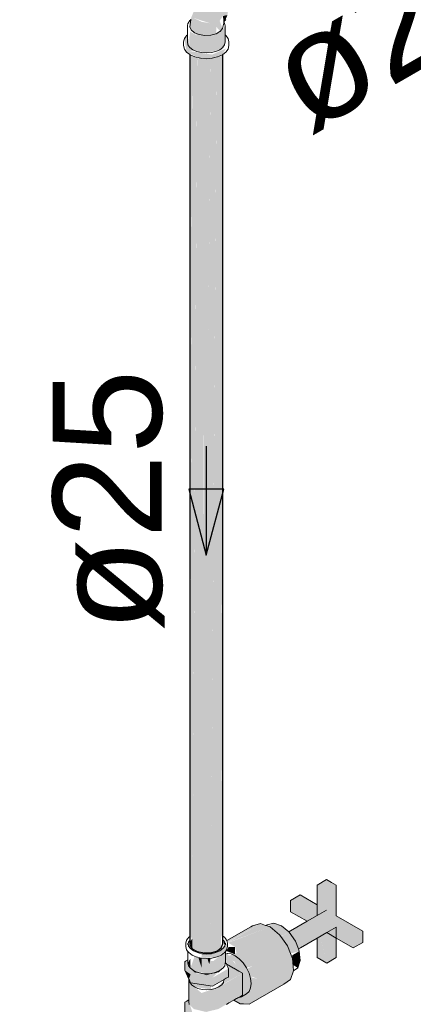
# Model space of a CAD drawing. Header units: millimetres. Extents: x 567 to 934, y -1 to 364.
# Tile 548 of 656: x 740.996 to 741.718, y 70.347 to 72.154. Entities that reach past the tile are written whole.
import ezdxf

# ---------------------------------------------------------------- set-up
doc = ezdxf.new("R2010")
doc.units = ezdxf.units.MM
doc.header["$MEASUREMENT"] = 0
doc.linetypes.add('NULL', pattern=[0])
for name, color, linetype, lineweight in [('AF-Condutos', 140, 'Continuous', 25), ('AF-Conexões', 152, 'Continuous', 18), ('AF-Registro', 253, 'Continuous', 18), ('AF-Sentido conduto', 140, 'Continuous', 30), ('AF-Textos conduto', 7, 'Continuous', 9)]:
    doc.layers.add(name, color=color, linetype=linetype, lineweight=lineweight)
doc.styles.add('Arial', font='arial.ttf')

msp = doc.modelspace()

# ---------------------------------------------------------------- hatches: boundary and pattern name
at = {"layer": 'AF-Condutos', "linetype": 'Continuous'}
for points in [[(741.3127, 70.4686), (741.3126, 72.097), (741.308, 70.4715), (741.3115, 70.4692), (741.3126, 70.449), (741.3216, 70.4439), (741.3216, 72.0919)], [(741.3655, 70.4507), (741.3655, 72.0987), (741.3575, 70.4449)], [(741.308, 72.09), (741.308, 70.4559), (741.3125, 72.0869)], [(741.3126, 72.087), (741.3127, 70.4686), (741.3215, 72.084)], [(741.3216, 72.0839), (741.3216, 70.4439), (741.3334, 72.082)], [(741.3334, 70.4412), (741.334, 70.51), (741.3334, 72.0892), (741.3222, 70.5353)], [(741.3334, 70.4412), (741.3462, 70.4416), (741.3462, 72.0896)], [(741.3461, 72.082), (741.3335, 72.083), (741.334, 70.51)], [(741.3462, 70.4416), (741.3575, 70.4449), (741.3577, 70.4812), (741.3575, 72.0929)], [(741.3574, 72.0841), (741.3462, 72.0832), (741.3462, 70.4416)], [(741.3655, 72.0874), (741.3575, 72.0855), (741.3577, 70.4812)], [(741.3688, 72.0902), (741.3655, 72.0887), (741.3655, 70.4507)], [(741.3688, 70.4578), (741.3688, 72.0905), (741.3656, 70.4762)], [(741.3334, 70.4412), (741.3222, 70.5353), (741.3216, 70.4439)], [(741.308, 70.4612), (741.3126, 70.449), (741.3126, 70.4675)]]:
    msp.add_hatch(color=151, dxfattribs=at).paths.add_polyline_path(points)
at = {"layer": 'AF-Conexões', "linetype": 'Continuous'}
for points in [[(741.3103, 72.1577), (741.3078, 72.1415), (741.3208, 72.1255), (741.3472, 72.1235), (741.3561, 72.1285), (741.357, 72.141), (741.345, 72.1478), (741.3301, 72.1504), (741.3148, 72.1576), (741.345, 72.1478), (741.357, 72.141), (741.3636, 72.1329), (741.368, 72.1384), (741.3627, 72.1523), (741.3689, 72.161), (741.3771, 72.1629), (741.3788, 72.1746), (741.3841, 72.1687), (741.3772, 72.197), (741.3632, 72.211), (741.3492, 72.2131), (741.3222, 72.1859)], [(741.37, 72.1458), (741.3771, 72.1629), (741.3689, 72.161)], [(741.3077, 72.1296), (741.3046, 72.1083), (741.308, 72.1036)], [(741.3665, 72.1314), (741.3628, 72.0993), (741.3718, 72.1083), (741.373, 72.1429), (741.3654, 72.1322), (741.3472, 72.1235), (741.3208, 72.1255), (741.3081, 72.1328), (741.3081, 72.1034), (741.3136, 72.0993), (741.3382, 72.0934), (741.3628, 72.0993), (741.3679, 72.1303)], [(741.3035, 72.1265), (741.298, 72.1197), (741.3022, 72.0947), (741.3275, 72.0835), (741.349, 72.0835), (741.3677, 72.0897), (741.3743, 72.1015), (741.349, 72.0903), (741.3088, 72.0965), (741.373, 72.1251), (741.3081, 72.1034)]]:
    msp.add_hatch(color=161, dxfattribs=at).paths.add_polyline_path(points)
at = {"layer": 'AF-Registro', "linetype": 'Continuous'}
for points in [[(741.5416, 70.5099), (741.4899, 70.48), (741.5075, 70.4486), (741.5596, 70.4787), (741.6081, 70.4507), (741.6254, 70.4607), (741.6254, 70.4815), (741.5769, 70.5095), (741.5769, 70.5655), (741.5589, 70.5759), (741.5416, 70.5659)], [(741.5416, 70.5299), (741.5104, 70.5479), (741.4931, 70.5379), (741.5416, 70.5246)], [(741.5416, 70.5099), (741.5589, 70.5199), (741.4931, 70.5379), (741.4931, 70.5275), (741.5416, 70.4891)], [(741.5264, 70.5011), (741.4931, 70.5275), (741.4931, 70.5171), (741.5236, 70.4995)], [(741.4002, 70.3482), (741.4167, 70.3471), (741.4808, 70.3841), (741.4928, 70.3926), (741.4343, 70.3722), (741.4324, 70.3939), (741.422, 70.396), (741.412, 70.4143), (741.4234, 70.4171), (741.4965, 70.4309), (741.4875, 70.4541), (741.4752, 70.4716), (741.4553, 70.4893), (741.3785, 70.46), (741.3912, 70.4523), (741.3937, 70.4411), (741.3949, 70.4097), (741.4031, 70.4262), (741.3912, 70.4363), (741.3923, 70.4112), (741.3952, 70.4346), (741.3937, 70.4411), (741.3746, 70.4343), (741.3898, 70.4255), (741.3984, 70.4077), (741.4043, 70.4043), (741.4047, 70.3647), (741.3898, 70.3555)], [(741.4231, 70.4913), (741.3757, 70.4639), (741.3765, 70.4606), (741.4377, 70.4951)], [(741.4377, 70.4951), (741.3767, 70.4599), (741.4553, 70.4893)], [(741.4533, 70.4909), (741.4625, 70.4834), (741.4761, 70.4913), (741.462, 70.4959)], [(741.4752, 70.4716), (741.4902, 70.4797), (741.4761, 70.4913), (741.4625, 70.4834)], [(741.5596, 70.4787), (741.5416, 70.4891), (741.5596, 70.4227), (741.5769, 70.4327), (741.5769, 70.4887)], [(741.4871, 70.4547), (741.5018, 70.4632), (741.4902, 70.4797), (741.4755, 70.4712)], [(741.5416, 70.4683), (741.5416, 70.4331), (741.5596, 70.4227), (741.5464, 70.4711)], [(741.3756, 70.4472), (741.3769, 70.4591), (741.356, 70.4419), (741.33, 70.4399), (741.3291, 70.4317), (741.3579, 70.4339)], [(741.375, 70.4449), (741.3912, 70.4388), (741.3912, 70.4523), (741.3791, 70.4521)], [(741.509, 70.4446), (741.5018, 70.4632), (741.4873, 70.4548), (741.4929, 70.4402)], [(741.3046, 70.4231), (741.3092, 70.4132), (741.3092, 70.4313)], [(741.3732, 70.4231), (741.3725, 70.443), (741.3435, 70.4207), (741.3404, 70.4311), (741.3307, 70.4316), (741.33, 70.4129), (741.3239, 70.4321), (741.3166, 70.4347), (741.3092, 70.4132), (741.3147, 70.4091), (741.3389, 70.4033), (741.3631, 70.4091)], [(741.3239, 70.4321), (741.33, 70.4129), (741.33, 70.4315)], [(741.3435, 70.4207), (741.3461, 70.4305), (741.3404, 70.4311)], [(741.3765, 70.4402), (741.3732, 70.4392), (741.3791, 70.3971), (741.3548, 70.3761), (741.4047, 70.4041)], [(741.4928, 70.3926), (741.4981, 70.4083), (741.4965, 70.4309), (741.4234, 70.4171), (741.4142, 70.4129), (741.4195, 70.3987), (741.4324, 70.3939), (741.4343, 70.3722)], [(741.4966, 70.4307), (741.509, 70.4446), (741.496, 70.4371)], [(741.4965, 70.4306), (741.5105, 70.4272), (741.509, 70.4446)], [(741.3035, 70.428), (741.2987, 70.4253), (741.3095, 70.3864), (741.3497, 70.3801), (741.3791, 70.4128), (741.3497, 70.3959), (741.3595, 70.4063), (741.3202, 70.4037)], [(741.2987, 70.4095), (741.3095, 70.4021), (741.2987, 70.4253)], [(741.3248, 70.4299), (741.3188, 70.4072), (741.3527, 70.4261)], [(741.3791, 70.3971), (741.3791, 70.4128), (741.3497, 70.3801)], [(741.5105, 70.4272), (741.4966, 70.4306), (741.4975, 70.4196)], [(741.5061, 70.4139), (741.5105, 70.4272), (741.4975, 70.4196)], [(741.2987, 70.4095), (741.3063, 70.3932), (741.3095, 70.4021)], [(741.4047, 70.3641), (741.4047, 70.4041), (741.3606, 70.3784), (741.3603, 70.3384)], [(741.307, 70.3467), (741.3153, 70.3384), (741.3378, 70.333), (741.3603, 70.3384), (741.3603, 70.3784), (741.3295, 70.3678), (741.307, 70.3867)], [(741.3081, 70.3873), (741.3164, 70.3791), (741.3471, 70.3743), (741.3471, 70.3805)], [(741.3052, 70.3547), (741.2998, 70.3517), (741.2987, 70.3313), (741.3095, 70.3081), (741.3119, 70.3348)]]:
    msp.add_hatch(color=254, dxfattribs=at).paths.add_polyline_path(points)

# ---------------------------------------------------------------- linework, layer by layer
at = {"layer": 'AF-Condutos'}
for p, q in [((741.308, 72.0903), (741.308, 72.09)), ((741.308, 72.09), (741.308, 70.4559)), ((741.3688, 70.4771), (741.3688, 72.0905)), ((741.3688, 70.4723), (741.3688, 70.4771)), ((741.3688, 70.4657), (741.3688, 70.4723)), ((741.308, 70.4559), (741.3126, 70.449)), ((741.3126, 70.449), (741.3216, 70.4439)), ((741.3575, 70.4449), (741.3655, 70.4507)), ((741.3655, 70.4507), (741.3688, 70.4578)), ((741.3688, 70.4625), (741.3688, 70.4657)), ((741.3688, 70.4599), (741.3688, 70.4625)), ((741.3688, 70.4578), (741.3688, 70.4599)), ((741.3216, 70.4439), (741.3304, 70.4419)), ((741.3304, 70.4419), (741.3334, 70.4412)), ((741.3334, 70.4412), (741.3345, 70.4413)), ((741.3345, 70.4413), (741.3462, 70.4416)), ((741.3462, 70.4416), (741.3575, 70.4449))]:
    msp.add_line(p, q, dxfattribs=at)
at = {"layer": 'AF-Conexões'}
for p, q in [((741.3046, 72.1481), (741.3035, 72.1429)), ((741.3047, 72.1482), (741.3046, 72.1481)), ((741.3081, 72.1529), (741.3047, 72.1482)), ((741.31, 72.1539), (741.3078, 72.1415)), ((741.3092, 72.1537), (741.3081, 72.1529)), ((741.31, 72.1543), (741.3092, 72.1537)), ((741.3101, 72.1555), (741.31, 72.1543)), ((741.31, 72.1543), (741.31, 72.1539)), ((741.37, 72.1458), (741.371, 72.1493)), ((741.371, 72.1493), (741.3713, 72.1504)), ((741.3718, 72.1481), (741.371, 72.1493)), ((741.3713, 72.1504), (741.3718, 72.1523)), ((741.3718, 72.1523), (741.3732, 72.1537)), ((741.373, 72.1429), (741.3718, 72.1481)), ((741.3732, 72.1537), (741.374, 72.1545)), ((741.3035, 72.1429), (741.3035, 72.1273)), ((741.3078, 72.1415), (741.3106, 72.1355)), ((741.3106, 72.1355), (741.3167, 72.1304)), ((741.3167, 72.1304), (741.3254, 72.1269)), ((741.3561, 72.1285), (741.363, 72.1326)), ((741.363, 72.1326), (741.3636, 72.1329)), ((741.3636, 72.1329), (741.368, 72.1384)), ((741.368, 72.1384), (741.3681, 72.1385)), ((741.3681, 72.1385), (741.37, 72.1458)), ((741.373, 72.1281), (741.373, 72.1429)), ((741.2976, 72.118), (741.2966, 72.1135)), ((741.2966, 72.1135), (741.2966, 72.1067)), ((741.298, 72.1197), (741.2976, 72.118)), ((741.3011, 72.124), (741.298, 72.1197)), ((741.3022, 72.1255), (741.3011, 72.124)), ((741.3035, 72.1265), (741.3022, 72.1255)), ((741.3035, 72.1273), (741.3035, 72.1265)), ((741.3035, 72.1265), (741.3035, 72.1135)), ((741.3035, 72.1135), (741.3046, 72.1083)), ((741.3254, 72.1269), (741.3358, 72.1253)), ((741.3358, 72.1253), (741.3464, 72.1259)), ((741.3464, 72.1259), (741.3561, 72.1285)), ((741.3718, 72.1083), (741.373, 72.1135)), ((741.373, 72.1265), (741.373, 72.1281)), ((741.373, 72.1135), (741.373, 72.1265)), ((741.3743, 72.1255), (741.373, 72.1265)), ((741.3785, 72.1197), (741.3743, 72.1255)), ((741.3799, 72.1135), (741.3785, 72.1197)), ((741.3799, 72.1067), (741.3799, 72.1135)), ((741.2966, 72.1067), (741.298, 72.1005)), ((741.298, 72.1005), (741.3022, 72.0947)), ((741.3022, 72.0947), (741.308, 72.0903)), ((741.3046, 72.1083), (741.308, 72.1036)), ((741.308, 72.1036), (741.3081, 72.1034)), ((741.3081, 72.1034), (741.3136, 72.0993)), ((741.3136, 72.0993), (741.3208, 72.0961)), ((741.3208, 72.0961), (741.3292, 72.0941)), ((741.3292, 72.0941), (741.3382, 72.0934)), ((741.3382, 72.0934), (741.3472, 72.0941)), ((741.3472, 72.0941), (741.3556, 72.0961)), ((741.3556, 72.0961), (741.3628, 72.0993)), ((741.3628, 72.0993), (741.3684, 72.1034)), ((741.3684, 72.1034), (741.3688, 72.1041)), ((741.3688, 72.1041), (741.3718, 72.1083)), ((741.3688, 72.0905), (741.3743, 72.0947)), ((741.3743, 72.0947), (741.3785, 72.1005)), ((741.3785, 72.1005), (741.3799, 72.1067)), ((741.308, 72.0903), (741.3088, 72.0897)), ((741.3088, 72.0897), (741.3174, 72.0859)), ((741.3174, 72.0859), (741.3275, 72.0835)), ((741.3275, 72.0835), (741.3382, 72.0826)), ((741.3382, 72.0826), (741.349, 72.0835)), ((741.349, 72.0835), (741.3591, 72.0859)), ((741.3591, 72.0859), (741.3677, 72.0897)), ((741.3677, 72.0897), (741.3688, 72.0905))]:
    msp.add_line(p, q, dxfattribs=at)
at = {"layer": 'AF-Registro'}
for p, q in [((741.5589, 70.5759), (741.5416, 70.5659)), ((741.5679, 70.5707), (741.5589, 70.5759)), ((741.5416, 70.5659), (741.5416, 70.5299)), ((741.5769, 70.5655), (741.5679, 70.5707)), ((741.5769, 70.5095), (741.5769, 70.5655)), ((741.5104, 70.5479), (741.4931, 70.5379)), ((741.5416, 70.5299), (741.5104, 70.5479)), ((741.4931, 70.5379), (741.4931, 70.5275)), ((741.4931, 70.5275), (741.4931, 70.5171)), ((741.5416, 70.5299), (741.5416, 70.5099)), ((741.4931, 70.5171), (741.5236, 70.4995)), ((741.5416, 70.5099), (741.5236, 70.4995)), ((741.5416, 70.5099), (741.5589, 70.5199)), ((741.6254, 70.4815), (741.5769, 70.5095)), ((741.42, 70.4895), (741.3757, 70.4639)), ((741.4231, 70.4913), (741.42, 70.4895)), ((741.4377, 70.4951), (741.4231, 70.4913)), ((741.447, 70.492), (741.4377, 70.4951)), ((741.4482, 70.4916), (741.447, 70.492)), ((741.4503, 70.4929), (741.4482, 70.4916)), ((741.4553, 70.4893), (741.4482, 70.4916)), ((741.462, 70.4959), (741.4503, 70.4929)), ((741.4729, 70.4748), (741.4553, 70.4893)), ((741.4761, 70.4913), (741.462, 70.4959)), ((741.4898, 70.48), (741.4761, 70.4913)), ((741.5236, 70.4995), (741.4931, 70.4819)), ((741.5769, 70.4887), (741.5596, 70.4787)), ((741.5769, 70.4327), (741.5769, 70.4887)), ((741.3046, 70.468), (741.3022, 70.4647)), ((741.306, 70.47), (741.3046, 70.468)), ((741.308, 70.4715), (741.306, 70.47)), ((741.3718, 70.47), (741.3688, 70.4723)), ((741.3732, 70.4681), (741.3718, 70.47)), ((741.3756, 70.4647), (741.3732, 70.4681)), ((741.4752, 70.4716), (741.4729, 70.4748)), ((741.4875, 70.4541), (741.4752, 70.4716)), ((741.4902, 70.4797), (741.4898, 70.48)), ((741.4899, 70.48), (741.4898, 70.48)), ((741.4931, 70.4819), (741.4899, 70.48)), ((741.5018, 70.4632), (741.4902, 70.4797)), ((741.5111, 70.4507), (741.5416, 70.4683)), ((741.5416, 70.4683), (741.5596, 70.4787)), ((741.5416, 70.4683), (741.5416, 70.4331)), ((741.5596, 70.4787), (741.5769, 70.4687)), ((741.5769, 70.4687), (741.6081, 70.4507)), ((741.6254, 70.4711), (741.6254, 70.4815)), ((741.6254, 70.4607), (741.6254, 70.4711)), ((741.3022, 70.4647), (741.3009, 70.4591)), ((741.3009, 70.4591), (741.3009, 70.4529)), ((741.3009, 70.4529), (741.3022, 70.4472)), ((741.3049, 70.4576), (741.3046, 70.4591)), ((741.3046, 70.4591), (741.3046, 70.4561)), ((741.3058, 70.4612), (741.3049, 70.4576)), ((741.3053, 70.456), (741.3049, 70.4576)), ((741.3058, 70.4539), (741.3053, 70.456)), ((741.3068, 70.4627), (741.3058, 70.4612)), ((741.3092, 70.4492), (741.3058, 70.4539)), ((741.308, 70.4643), (741.3068, 70.4627)), ((741.3147, 70.4451), (741.3092, 70.4492)), ((741.3686, 70.4492), (741.3631, 70.4451)), ((741.372, 70.4539), (741.3686, 70.4492)), ((741.371, 70.4627), (741.3688, 70.4657)), ((741.3702, 70.4606), (741.372, 70.458)), ((741.371, 70.4625), (741.371, 70.4627)), ((741.3717, 70.4616), (741.371, 70.4625)), ((741.372, 70.4612), (741.3717, 70.4616)), ((741.3728, 70.4576), (741.372, 70.4612)), ((741.3725, 70.456), (741.372, 70.4539)), ((741.3728, 70.4576), (741.3725, 70.456)), ((741.3732, 70.4591), (741.3728, 70.4576)), ((741.3732, 70.4561), (741.3732, 70.4591)), ((741.3757, 70.4639), (741.3756, 70.4647)), ((741.3756, 70.4472), (741.3769, 70.4529)), ((741.3769, 70.4591), (741.3757, 70.4639)), ((741.3769, 70.4529), (741.3769, 70.4591)), ((741.4929, 70.4402), (741.4875, 70.4541)), ((741.5075, 70.4486), (741.5018, 70.4632)), ((741.5075, 70.4486), (741.5111, 70.4507)), ((741.6081, 70.4507), (741.6254, 70.4607)), ((741.3022, 70.4472), (741.3046, 70.4439)), ((741.3046, 70.4439), (741.306, 70.442)), ((741.3046, 70.4439), (741.3046, 70.4287)), ((741.306, 70.442), (741.3121, 70.4374)), ((741.3121, 70.4374), (741.3164, 70.4355)), ((741.3218, 70.4419), (741.3147, 70.4451)), ((741.3164, 70.4355), (741.3199, 70.4339)), ((741.3199, 70.4339), (741.3291, 70.4317)), ((741.3259, 70.4409), (741.3218, 70.4419)), ((741.33, 70.4399), (741.3259, 70.4409)), ((741.3291, 70.4317), (741.3389, 70.431)), ((741.3389, 70.4393), (741.33, 70.4399)), ((741.3446, 70.4397), (741.3389, 70.4393)), ((741.3389, 70.431), (741.3487, 70.4317)), ((741.3478, 70.4399), (741.3446, 70.4397)), ((741.356, 70.4419), (741.3478, 70.4399)), ((741.3487, 70.4317), (741.3579, 70.4339)), ((741.3631, 70.4451), (741.356, 70.4419)), ((741.3579, 70.4339), (741.3641, 70.4367)), ((741.3641, 70.4367), (741.3657, 70.4374)), ((741.3657, 70.4374), (741.3718, 70.442)), ((741.3718, 70.442), (741.3732, 70.4439)), ((741.3732, 70.4439), (741.3756, 70.4472)), ((741.3732, 70.4405), (741.3732, 70.4439)), ((741.3732, 70.4399), (741.3732, 70.4405)), ((741.3765, 70.4402), (741.3732, 70.4392)), ((741.3732, 70.4392), (741.3732, 70.4399)), ((741.3732, 70.4353), (741.3732, 70.4392)), ((741.3732, 70.4255), (741.3732, 70.4353)), ((741.3771, 70.4402), (741.3765, 70.4402)), ((741.3836, 70.4395), (741.3771, 70.4402)), ((741.3912, 70.4363), (741.3836, 70.4395)), ((741.3988, 70.4307), (741.3912, 70.4363)), ((741.4059, 70.4232), (741.3988, 70.4307)), ((741.4965, 70.4309), (741.4929, 70.4402)), ((741.4984, 70.4092), (741.4965, 70.4309)), ((741.509, 70.4446), (741.5075, 70.4486)), ((741.5105, 70.4272), (741.509, 70.4446)), ((741.5416, 70.4331), (741.5596, 70.4227)), ((741.5596, 70.4227), (741.5769, 70.4327)), ((741.3, 70.426), (741.2987, 70.4253)), ((741.2987, 70.4253), (741.2987, 70.4095)), ((741.3035, 70.428), (741.3, 70.426)), ((741.3046, 70.4287), (741.3035, 70.428)), ((741.3046, 70.4287), (741.3046, 70.4231)), ((741.3046, 70.4231), (741.3058, 70.4179)), ((741.3058, 70.4179), (741.3092, 70.4132)), ((741.3092, 70.4132), (741.3147, 70.4091)), ((741.3631, 70.4091), (741.3686, 70.4132)), ((741.3686, 70.4132), (741.372, 70.4179)), ((741.372, 70.4179), (741.373, 70.4224)), ((741.373, 70.4224), (741.3732, 70.4231)), ((741.3732, 70.4231), (741.3732, 70.4255)), ((741.3736, 70.4247), (741.3732, 70.4255)), ((741.3749, 70.4219), (741.3736, 70.4247)), ((741.3752, 70.4211), (741.3749, 70.4219)), ((741.3762, 70.4189), (741.3752, 70.4211)), ((741.3755, 70.4209), (741.3752, 70.4211)), ((741.3771, 70.42), (741.3755, 70.4209)), ((741.3778, 70.4155), (741.3762, 70.4189)), ((741.3774, 70.4198), (741.3771, 70.42)), ((741.3791, 70.4189), (741.3774, 70.4198)), ((741.3791, 70.4128), (741.3778, 70.4155)), ((741.3818, 70.4173), (741.3791, 70.4189)), ((741.3791, 70.4004), (741.3791, 70.4128)), ((741.3884, 70.4135), (741.3818, 70.4173)), ((741.3887, 70.4133), (741.3884, 70.4135)), ((741.3979, 70.408), (741.3887, 70.4133)), ((741.412, 70.4143), (741.4059, 70.4232)), ((741.4167, 70.4045), (741.412, 70.4143)), ((741.4984, 70.4085), (741.5061, 70.4139)), ((741.5061, 70.4139), (741.5105, 70.4272)), ((741.2987, 70.4095), (741.3063, 70.3932)), ((741.3147, 70.4091), (741.3172, 70.4066)), ((741.3147, 70.4091), (741.3195, 70.4069)), ((741.3172, 70.4066), (741.3185, 70.4063)), ((741.3185, 70.4063), (741.3227, 70.4053)), ((741.3195, 70.4069), (741.3218, 70.4059)), ((741.3218, 70.4059), (741.33, 70.4039)), ((741.3227, 70.4053), (741.3281, 70.404)), ((741.3281, 70.404), (741.3335, 70.4027)), ((741.33, 70.4039), (741.3389, 70.4033)), ((741.3335, 70.4027), (741.3389, 70.4014)), ((741.3389, 70.4033), (741.3478, 70.4039)), ((741.3389, 70.4014), (741.3443, 70.4027)), ((741.3443, 70.4027), (741.3497, 70.404)), ((741.3478, 70.4039), (741.356, 70.4059)), ((741.3497, 70.404), (741.3539, 70.405)), ((741.3539, 70.405), (741.3564, 70.4056)), ((741.356, 70.4059), (741.3631, 70.4091)), ((741.3564, 70.4056), (741.3605, 70.4066)), ((741.3605, 70.4066), (741.3631, 70.4091)), ((741.3708, 70.3924), (741.375, 70.3948)), ((741.375, 70.3948), (741.3791, 70.3971)), ((741.3791, 70.3971), (741.3791, 70.4004)), ((741.399, 70.4074), (741.3979, 70.408)), ((741.4047, 70.4041), (741.399, 70.4074)), ((741.4047, 70.3889), (741.4047, 70.4041)), ((741.4197, 70.3946), (741.4167, 70.4045)), ((741.4207, 70.3853), (741.4197, 70.3946)), ((741.4928, 70.3926), (741.4981, 70.4083)), ((741.4981, 70.4083), (741.4984, 70.4092)), ((741.4981, 70.4083), (741.4984, 70.4085)), ((741.3063, 70.3932), (741.3059, 70.3914)), ((741.3059, 70.3914), (741.3059, 70.3552)), ((741.3063, 70.3932), (741.3072, 70.3912)), ((741.3072, 70.3912), (741.3095, 70.3864)), ((741.3072, 70.3912), (741.3081, 70.3873)), ((741.3081, 70.3873), (741.3087, 70.3865)), ((741.3087, 70.3865), (741.3108, 70.3837)), ((741.3095, 70.3864), (741.3497, 70.3801)), ((741.3108, 70.3837), (741.3113, 70.3829)), ((741.3113, 70.3829), (741.3164, 70.3791)), ((741.3164, 70.3791), (741.323, 70.3761)), ((741.3497, 70.3801), (741.3708, 70.3924)), ((741.3548, 70.3761), (741.3614, 70.3791)), ((741.3614, 70.3791), (741.3665, 70.3829)), ((741.3665, 70.3829), (741.3697, 70.3873)), ((741.3697, 70.3873), (741.3707, 70.3921)), ((741.3707, 70.3921), (741.3707, 70.3923)), ((741.4047, 70.3644), (741.4047, 70.3889)), ((741.4167, 70.3471), (741.4808, 70.3841)), ((741.4167, 70.3705), (741.4197, 70.377)), ((741.4197, 70.377), (741.4207, 70.3853)), ((741.4808, 70.3841), (741.4928, 70.3926)), ((741.323, 70.3761), (741.3307, 70.3743)), ((741.3307, 70.3743), (741.3389, 70.3737)), ((741.3389, 70.3737), (741.3471, 70.3743)), ((741.3471, 70.3743), (741.3548, 70.3761)), ((741.3939, 70.3578), (741.3953, 70.3586)), ((741.3953, 70.3586), (741.3963, 70.3592)), ((741.3963, 70.3592), (741.4028, 70.3629)), ((741.3963, 70.3592), (741.3969, 70.3591)), ((741.3969, 70.3591), (741.403, 70.361)), ((741.4028, 70.3629), (741.4047, 70.3641)), ((741.403, 70.361), (741.412, 70.3662)), ((741.4047, 70.3641), (741.4047, 70.3644)), ((741.412, 70.3662), (741.4167, 70.3705)), ((741.2998, 70.3517), (741.2987, 70.351)), ((741.2987, 70.351), (741.2987, 70.3313)), ((741.3024, 70.3531), (741.2998, 70.3517)), ((741.3048, 70.3545), (741.3024, 70.3531)), ((741.3052, 70.3547), (741.3048, 70.3545)), ((741.3059, 70.3552), (741.3052, 70.3547)), ((741.3059, 70.3552), (741.3059, 70.3514)), ((741.3059, 70.3514), (741.307, 70.3467)), ((741.3752, 70.347), (741.3795, 70.3495)), ((741.3795, 70.3495), (741.3887, 70.3548)), ((741.3887, 70.3548), (741.3939, 70.3578)), ((741.3887, 70.3548), (741.4002, 70.3482)), ((741.4002, 70.3482), (741.4047, 70.3479)), ((741.4047, 70.3479), (741.4064, 70.3478)), ((741.4064, 70.3478), (741.4167, 70.3471))]:
    msp.add_line(p, q, dxfattribs=at)
at = {"layer": 'AF-Sentido conduto'}
for p, q in [((741.3706, 71.2924), (741.3059, 71.2924)), ((741.3059, 71.2924), (741.3382, 71.1717)), ((741.3382, 71.1717), (741.3706, 71.2924))]:
    msp.add_line(p, q, dxfattribs=at)
msp.add_lwpolyline([(741.3382, 71.3717), (741.3382, 71.1717)], dxfattribs=at)

# ---------------------------------------------------------------- texts
at = {"layer": 'AF-Textos conduto', "linetype": 'NULL', "char_height": 0.2, "width": 0.962805, "attachment_point": 8, "line_spacing_factor": 0.6, "style": 'Arial'}
for insert, rotation in [((741.737, 72.0591), 30.0001), ((741.2617, 71.2717), 90.0002)]:
    msp.add_mtext('ø25', dxfattribs=dict(at, insert=insert, rotation=rotation))

doc.saveas('drawing.dxf')
